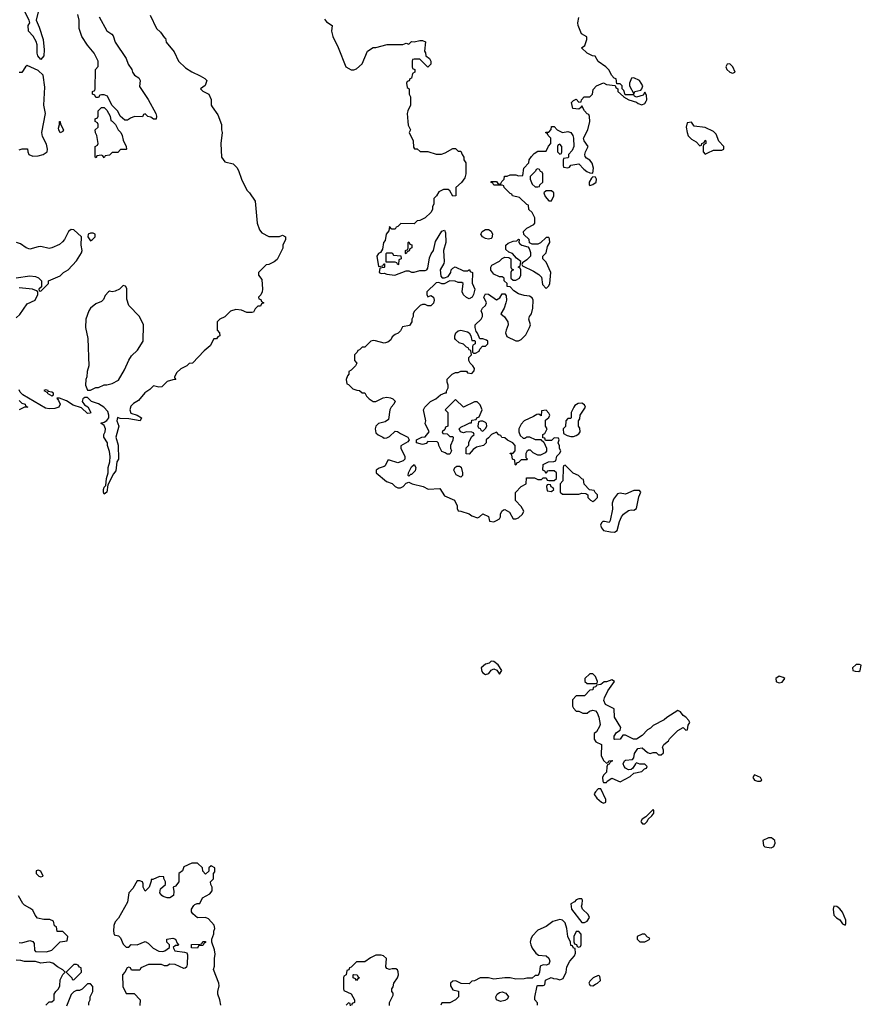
# Model space of a CAD drawing. Header units: inches. Extents: x 2348352 to 2479776, y 460422 to 613655.
# Tile 476 of 590: x 2451755 to 2457887, y 546576 to 553753. Entities that reach past the tile are written whole.
import ezdxf

# ---------------------------------------------------------------- set-up
doc = ezdxf.new("R2010")
doc.units = ezdxf.units.IN
doc.header["$MEASUREMENT"] = 0
doc.layers.add('C4554', color=7, linetype='Continuous')
doc.layers.add('C4555', color=7, linetype='Continuous')

msp = doc.modelspace()

# ---------------------------------------------------------------- linework, layer by layer
at = {"layer": 'C4554', "color": 4, "elevation": 44}
for points in [[(2455190, 549078), (2455176, 549064), (2455150, 549055.3), (2455118, 549030), (2455122, 549002), (2455130, 548991.3), (2455150, 548981), (2455172.5, 548987.5), (2455190, 549012), (2455210, 549022), (2455232, 549012), (2455250, 548982), (2455268, 549010), (2455242, 549050), (2455210, 549075.3)], [(2457873.2, 549053.2), (2457850, 549052.7), (2457824, 549030), (2457824.7, 549010), (2457843.5, 549003.5), (2457870, 549002.8), (2457879, 549010), (2457887.3, 549047.3)], [(2455930, 548986), (2455910, 548986), (2455874, 548950), (2455874, 548930), (2455890, 548914), (2455950, 548914), (2455962, 548918), (2455966, 548930), (2455950, 548966)], [(2457290, 548969.2), (2457264.7, 548950), (2457266, 548930), (2457270, 548927.3), (2457290, 548919.1), (2457310, 548925.5), (2457329, 548950), (2457318.4, 548958.4)], [(2456070, 548942), (2456030, 548928), (2456012.7, 548927.3), (2455990, 548908), (2455958, 548902), (2455954, 548890), (2455934, 548886), (2455931.1, 548868.9), (2455910, 548866), (2455870, 548826), (2455810, 548826), (2455783.6, 548796.4), (2455782, 548750), (2455790, 548734), (2455810, 548714), (2455830, 548714), (2455858, 548698), (2455890, 548698.8), (2455906.8, 548713.2), (2455930, 548720.7), (2455950, 548714.8), (2455961.6, 548701.6), (2455976, 548670), (2455983.6, 548616.4), (2455979.6, 548600.4), (2455958, 548562), (2455942, 548550), (2455942, 548510), (2455954, 548490), (2455994, 548470), (2455992, 548390), (2456010, 548354), (2456030, 548334), (2456042, 548338), (2456048.4, 548351.6), (2456070, 548354), (2456074, 548350), (2456058, 548342), (2456050, 548326), (2456038, 548322), (2456032.7, 548307.3), (2456031.6, 548268.4), (2456010, 548246), (2456002, 548230), (2456003.6, 548203.6), (2456010, 548194), (2456030, 548194), (2456036.4, 548203.6), (2456070, 548224.7), (2456130, 548198), (2456203.1, 548236.9), (2456230, 548262), (2456287.3, 548272.7), (2456307.3, 548292.7), (2456322, 548298), (2456326, 548310), (2456310, 548326), (2456272.7, 548327.3), (2456250, 548335.3), (2456242, 548330), (2456222.8, 548297.2), (2456211.3, 548288.7), (2456190, 548285.2), (2456170, 548297.2), (2456159.3, 548310), (2456153.2, 548330), (2456162, 548350), (2456170, 548356), (2456219, 548361), (2456230, 548374), (2456235.3, 548404.7), (2456258, 548442), (2456290, 548446), (2456330, 548411), (2456350, 548404.7), (2456370, 548411.3), (2456392, 548412), (2456410, 548394), (2456430, 548394), (2456446, 548410), (2456446, 548430), (2456438, 548450), (2456448.7, 548470), (2456482, 548498), (2456490, 548512), (2456550, 548572), (2456590, 548594), (2456610, 548574), (2456622, 548578), (2456626, 548610), (2456638, 548630), (2456630, 548646), (2456608, 548670), (2456590, 548682), (2456570, 548708.7), (2456550, 548719), (2456470, 548668), (2456450.9, 548649.1), (2456370, 548608), (2456350.9, 548589.1), (2456330, 548578), (2456290, 548535.3), (2456250, 548508), (2456228.4, 548508.4), (2456170, 548538), (2456150, 548538), (2456130, 548508), (2456090, 548506), (2456086, 548510), (2456086, 548530), (2456103.1, 548556.9), (2456130, 548574), (2456134.6, 548594.6), (2456088, 548670), (2456086, 548730), (2456022.5, 548762.5), (2456012, 548790), (2456016.2, 548810), (2456039.5, 548860.5), (2456088, 548930)], [(2457110, 548248.7), (2457100.7, 548239.3), (2457096, 548230), (2457110, 548211.3), (2457130, 548202.8), (2457150, 548202.8), (2457162, 548210), (2457153.2, 548230)], [(2455990, 548146), (2455970, 548146), (2455950, 548126), (2455942, 548110), (2455943.6, 548103.6), (2455959.6, 548079.6), (2455994, 548050), (2456010, 548042), (2456026, 548050), (2456026, 548070)], [(2456370, 547995.3), (2456318, 547942), (2456290, 547926), (2456282, 547910), (2456283.6, 547903.6), (2456292.7, 547892.7), (2456310, 547892), (2456328, 547910), (2456334, 547926), (2456362, 547950), (2456375.3, 547970), (2456375.3, 547990)], [(2457233.2, 547790), (2457210, 547789.6), (2457171, 547770), (2457174.4, 547734.4), (2457184.9, 547724.9), (2457230, 547717.1), (2457250, 547727.3), (2457259.7, 547750), (2457256.9, 547770)], [(2451890, 547555.3), (2451874, 547550), (2451874, 547530), (2451894, 547510), (2451910, 547506), (2451926, 547510), (2451910, 547546)], [(2455850, 547346), (2455830, 547346), (2455810, 547338), (2455796.9, 547323.1), (2455772, 547308), (2455776, 547270), (2455850, 547172), (2455870, 547172), (2455890, 547182), (2455908, 547210), (2455898, 547230), (2455855.3, 547270), (2455848.7, 547291.3), (2455854.6, 547305.4), (2455856.4, 547336.4)], [(2457687.9, 547292.1), (2457682.8, 547270), (2457686.4, 547226.4), (2457706.4, 547206.4), (2457731.3, 547191.3), (2457750, 547162), (2457770, 547154), (2457775.3, 547164.7), (2457775.1, 547190), (2457750, 547248), (2457732.1, 547272.1), (2457710, 547288.7)], [(2455830, 547106), (2455810, 547106), (2455792, 547070), (2455792.7, 547032.7), (2455798, 547018), (2455812.7, 547012.7), (2455818, 546998), (2455830, 546994), (2455842, 546998), (2455846, 547010), (2455847.3, 547087.3)], [(2453050, 546986), (2453007.3, 546987.3), (2453007.3, 547012.7), (2453070, 547014), (2453082, 547018), (2453090, 547034), (2453110, 547034), (2453110, 547026), (2453098, 547022), (2453090, 547006), (2453058, 547002)], [(2456310, 547088), (2456290, 547088), (2456254, 547070), (2456254, 547050), (2456272.7, 547032.7), (2456310, 547032), (2456330, 547042), (2456346, 547050), (2456342, 547062), (2456330, 547066)], [(2452170, 546866), (2452150, 546866), (2452094, 546810), (2452134, 546770), (2452138, 546758), (2452150, 546754), (2452206, 546810), (2452202, 546842), (2452190, 546846), (2452182, 546862)], [(2454210, 546748.7), (2454202, 546762), (2454186, 546770), (2454186, 546790), (2454190, 546794), (2454214, 546790), (2454218, 546778), (2454232, 546770), (2454218, 546762)], [(2455970, 546786), (2455934, 546770), (2455910, 546746), (2455902, 546730), (2455912.7, 546712.7), (2455930, 546712), (2455950, 546722), (2455966, 546730), (2455986, 546750), (2455982, 546782)], [(2455258, 546598), (2455230, 546608), (2455225.2, 546630), (2455234, 546650), (2455250, 546662.8), (2455270, 546667.3), (2455297.5, 546657.5), (2455316, 546630), (2455306.4, 546613.6), (2455290, 546604)]]:
    msp.add_lwpolyline(points, close=True, dxfattribs=at)
for points in [[(2453221.2, 546570), (2453213.2, 546610), (2453199.3, 546650), (2453199.3, 546670), (2453209.3, 546710), (2453206, 546730), (2453168, 546830), (2453174.6, 546854.6), (2453174, 546910), (2453178.6, 546941.4), (2453174.5, 546974.5), (2453154, 547030), (2453154, 547050), (2453169.2, 547090.8), (2453169.3, 547110), (2453176, 547130), (2453172.9, 547152.9), (2453130, 547199), (2453110, 547209), (2453050, 547206), (2453016.4, 547236.4), (2453008, 547250), (2453008, 547270), (2453022.7, 547297.3), (2453030, 547304.7), (2453048.9, 547311.1), (2453068, 547312), (2453086.6, 547353.4), (2453139.5, 547380.5), (2453156.5, 547403.5), (2453158, 547430), (2453148, 547450), (2453146, 547470), (2453166, 547490), (2453166, 547530), (2453178, 547542), (2453178, 547570), (2453150, 547586), (2453134, 547570), (2453132.7, 547547.3), (2453110, 547526), (2453090, 547546), (2453086, 547570), (2453050, 547606), (2453010, 547606), (2452950, 547578), (2452942, 547550), (2452914, 547530), (2452914, 547470), (2452890, 547438), (2452874, 547430), (2452878.8, 547398.8), (2452874.8, 547370), (2452850, 547352.7), (2452830, 547352.3), (2452801.6, 547361.6), (2452789.5, 547369.5), (2452776, 547390), (2452781.5, 547418.5), (2452818, 547450), (2452818, 547470), (2452806, 547494), (2452806, 547506), (2452772.7, 547507.3), (2452726, 547486), (2452714, 547486), (2452714, 547474), (2452698.8, 547430), (2452670, 547402), (2452654, 547430), (2452654, 547454), (2452648.7, 547468.7), (2452630, 547475.3), (2452610, 547475.3), (2452579.5, 547420.5), (2452551.3, 547390), (2452539.6, 547320.4), (2452475.5, 547204.5), (2452450, 547177.2), (2452440.5, 547150), (2452438.8, 547110), (2452443.6, 547083.6), (2452474.4, 547074.4), (2452490, 547062), (2452510, 547014), (2452530, 546994), (2452550, 546994), (2452568.4, 547011.6), (2452610, 547011), (2452670, 547034), (2452690, 547022), (2452726.4, 546986.4), (2452770, 546964.7), (2452798, 546962), (2452813.6, 546966.4), (2452846, 546990), (2452846, 547010), (2452826, 547030), (2452826, 547050), (2452870, 547058), (2452891.1, 547051.1), (2452902, 547022), (2452912, 547010), (2452910, 547006), (2452890, 547006), (2452874, 546990), (2452885.4, 546965.4), (2452956.9, 546956.9), (2452972, 546952), (2452978, 546938), (2452974.4, 546865.6), (2452970, 546846), (2452959.6, 546840.4), (2452950, 546838), (2452887.3, 546867.3), (2452850, 546868), (2452830, 546858), (2452810, 546858), (2452787.3, 546867.3), (2452692.7, 546867.3), (2452638, 546842), (2452630, 546826), (2452570, 546826), (2452562, 546842), (2452550, 546846), (2452538, 546842), (2452522, 546810), (2452504.7, 546790), (2452505.4, 546705.4), (2452530, 546654), (2452590, 546654), (2452632, 546610), (2452631.6, 546568.4)], [(2451750, 547026), (2451770, 547024.7), (2451830, 547042), (2451850, 547034), (2451859.6, 547019.6), (2451862, 546970), (2451870, 546962), (2451950, 546958), (2451990, 546972), (2452050, 547032), (2452102, 547038), (2452106, 547070), (2452070, 547106), (2452027.3, 547107.3), (2452022, 547142), (2452008.4, 547148.4), (2452002, 547182), (2451975.3, 547195.3), (2451930, 547195.3), (2451885.2, 547205.2), (2451866.6, 547226.6), (2451850, 547262), (2451830, 547278), (2451790, 547298), (2451778, 547310), (2451747.3, 547367.3)], [(2455528, 546570), (2455527.3, 546587.3), (2455508, 546610), (2455508.4, 546628.4), (2455526, 546710), (2455530, 546714), (2455570, 546714), (2455582, 546718), (2455587.3, 546752.7), (2455628.4, 546771.6), (2455643.6, 546763.6), (2455670, 546762), (2455690, 546754), (2455714.6, 546765.4), (2455738, 546810), (2455742, 546850), (2455764, 546890), (2455798, 546930), (2455806, 546950), (2455802, 546982), (2455790, 546986), (2455782, 547002), (2455770, 547006), (2455768, 547030), (2455748, 547070), (2455742, 547130), (2455728.7, 547170), (2455710, 547188.7), (2455690, 547195.3), (2455639.8, 547180.2), (2455590, 547144), (2455530, 547117.2), (2455488.1, 547071.9), (2455478.8, 547050), (2455474.8, 547030), (2455478.8, 547010), (2455490, 546984.7), (2455516, 546950), (2455534.4, 546934.4), (2455592, 546930), (2455610, 546912), (2455618, 546890), (2455611.6, 546868.4), (2455590, 546862), (2455570, 546864), (2455546.8, 546853.2), (2455542, 546810), (2455532.7, 546787.3), (2455510, 546786), (2455490, 546766), (2455450, 546768), (2455430, 546762), (2455370, 546759), (2455330, 546768.7), (2455290, 546768.7), (2455210, 546759.3), (2455170, 546769.2), (2455111.3, 546768.7), (2455070, 546748), (2455050, 546746), (2455030, 546726), (2454972.7, 546727.3), (2454932.7, 546747.3), (2454910, 546746), (2454894, 546730), (2454894, 546710), (2454910, 546682), (2454951.3, 546671.3), (2454952, 546630), (2454930, 546608), (2454890, 546588), (2454830, 546586), (2454824.7, 546570)], [(2451946, 546570), (2451970, 546594), (2451990, 546594), (2452006, 546610), (2452006, 546650), (2452018, 546670), (2452038, 546690), (2452048, 546710), (2452050, 546754), (2452070, 546794), (2452086, 546810), (2452068.4, 546828.4), (2452030, 546848.7), (2451996, 546876), (2451970, 546884), (2451910, 546875.3), (2451870, 546889), (2451790, 546889), (2451763.6, 546896.4), (2451730, 546898)], [(2454448.4, 546568.4), (2454448.7, 546590), (2454476.4, 546643.6), (2454476.4, 546656.4), (2454466, 546670), (2454466, 546690), (2454476.4, 546703.6), (2454482, 546730), (2454508.7, 546770), (2454514, 546790), (2454513.6, 546813.6), (2454508.4, 546828.4), (2454494.6, 546834.6), (2454470, 546835.3), (2454450, 546829), (2454430, 546838), (2454422, 546850), (2454428, 546910), (2454406, 546930), (2454390, 546935.3), (2454350, 546934), (2454310, 546915.3), (2454270, 546886), (2454210, 546886), (2454170, 546846), (2454158, 546842), (2454152.7, 546827.3), (2454138, 546822), (2454134, 546790), (2454118, 546782), (2454114, 546770), (2454114, 546690), (2454118, 546678), (2454170, 546652), (2454194, 546610), (2454194, 546590), (2454178, 546582), (2454172.7, 546567.3)], [(2452258, 546570), (2452258, 546590), (2452268, 546610), (2452268.4, 546631.6), (2452288, 546670), (2452287.3, 546707.3), (2452270, 546726), (2452250, 546726), (2452210, 546686), (2452190, 546678), (2452170, 546678), (2452150, 546668), (2452130, 546648), (2452096, 546564)], [(2454166, 546566), (2454162, 546582), (2454150, 546586), (2454134, 546570)]]:
    msp.add_lwpolyline(points, dxfattribs=at)
at = {"layer": 'C4555', "color": 4}
for points, elevation in [([(2452705.4, 553785.4), (2452752, 553690), (2452782, 553662), (2452810, 553622), (2452818, 553618), (2452822, 553590), (2452879.8, 553519.8), (2452912, 553450), (2452962, 553402), (2453010, 553372), (2453070, 553344.7), (2453104, 553324), (2453118, 553310), (2453106, 553274), (2453072, 553250), (2453090, 553232), (2453132, 553210), (2453151.1, 553171.1), (2453151.3, 553130), (2453156.9, 553116.9), (2453199.8, 553059.8), (2453224.7, 552990), (2453224.7, 552950), (2453231.3, 552930), (2453221, 552850), (2453224.7, 552750), (2453250, 552718), (2453310, 552702), (2453336.9, 552676.9), (2453350, 552654), (2453371.3, 552590), (2453411.1, 552511.1), (2453430, 552492), (2453470.8, 552430.8), (2453486, 552270), (2453502, 552222), (2453519.6, 552199.6), (2453570, 552172), (2453647.3, 552172.7), (2453670, 552182), (2453692, 552170), (2453692, 552150), (2453672, 552110), (2453671.6, 552088.4), (2453630, 552006), (2453610, 551988), (2453570, 551968), (2453550, 551966), (2453494, 551910), (2453494, 551890), (2453519.6, 551859.6), (2453524.7, 551790), (2453522, 551770), (2453512, 551748), (2453494, 551730), (2453498, 551718), (2453512.7, 551712.7), (2453518, 551698), (2453534, 551690), (2453518, 551682), (2453510, 551666), (2453490, 551666), (2453470, 551646), (2453458, 551622), (2453450, 551618), (2453410, 551618), (2453370, 551635.3), (2453330, 551642), (2453290, 551628), (2453250, 551588), (2453214, 551570), (2453194, 551550), (2453194, 551490), (2453211.3, 551471.3), (2453214, 551450), (2453198, 551442), (2453190, 551426), (2453170, 551426), (2453143.6, 551376.4), (2453099.6, 551340.4), (2453014, 551250), (2452990, 551246), (2452974, 551230), (2452930, 551208), (2452899.6, 551180.4), (2452882, 551150), (2452882, 551142), (2452892, 551130), (2452871.6, 551128.4), (2452830, 551115.3), (2452790, 551077.2), (2452770, 551074), (2452730, 551084), (2452702.4, 551057.6), (2452666.3, 551033.7), (2452621.7, 550978.3), (2452584.7, 550955.3), (2452564.2, 550935.8), (2452557.1, 550910), (2452565.7, 550885.7), (2452611.3, 550870), (2452642.8, 550850), (2452632, 550830), (2452550, 550844.2), (2452486.8, 550846.8), (2452466.9, 550853.1), (2452462.4, 550830), (2452477.3, 550790), (2452456.3, 550710), (2452472.4, 550652.4), (2452474.9, 550550), (2452462.8, 550530), (2452455.3, 550464.7), (2452437.5, 550442.5), (2452396.9, 550363.1), (2452390.4, 550309.6), (2452370, 550295.3), (2452364.5, 550310), (2452364.5, 550330), (2452370, 550344.7), (2452383.1, 550356.9), (2452387, 550410), (2452399.5, 550450), (2452399.6, 550490), (2452412.7, 550530), (2452414.5, 550570), (2452410, 550606), (2452395.3, 550650), (2452395.3, 550670), (2452368.7, 550710), (2452368, 550730), (2452379, 550750), (2452381.2, 550770), (2452370, 550795.3), (2452347.3, 550812.7), (2452370, 550818.8), (2452390, 550832.2), (2452404, 550850), (2452404.7, 550870), (2452396.8, 550896.8), (2452368.4, 550928.5), (2452330, 550953.2), (2452279, 550970), (2452250, 550999), (2452230, 550999.3), (2452216, 550990), (2452210.8, 550970), (2452226.2, 550946.2), (2452252, 550932), (2452272.4, 550890), (2452270, 550885.2), (2452250, 550883.6), (2452204.4, 550924.4), (2452144.7, 550944.7), (2452095.3, 550975.3), (2452044.9, 550995.1), (2452026.4, 550993.6), (2452038.5, 550978.5), (2452051, 550950), (2452041, 550930), (2452010, 550918.4), (2451970, 550915.6), (2451942.4, 550922.4), (2451778, 551018), (2451758, 551038), (2451750, 551055.3)], 36), ([(2451894.8, 553830), (2451876, 553750), (2451898, 553698), (2451924.9, 553610), (2451933, 553533), (2451930.4, 553489.7), (2451910, 553464), (2451888.2, 553490), (2451883.5, 553510), (2451882.9, 553570), (2451874.9, 553594.9), (2451852.7, 553632.7), (2451819.3, 553670), (2451817.2, 553710), (2451828.7, 553730), (2451824, 553750), (2451784.1, 553824.1)], 32), ([(2452333.7, 553773.7), (2452390, 553671.3), (2452426.8, 553646.8), (2452435.3, 553635.3), (2452451.3, 553590), (2452530.9, 553470.9), (2452546, 553430), (2452571.3, 553390), (2452578, 553370), (2452592, 553350), (2452622, 553330), (2452634, 553310), (2452627.1, 553267.1), (2452690.4, 553170.4), (2452746, 553070), (2452751.1, 553048.9), (2452750, 553028), (2452729.2, 553029.2), (2452710, 553042), (2452688.4, 553048.4), (2452670, 553066), (2452658, 553062), (2452650, 553046), (2452592.7, 553047.3), (2452563.6, 553036.4), (2452539.6, 553020.4), (2452520.4, 553020.4), (2452486, 553050), (2452470, 553086), (2452426, 553130), (2452394.6, 553194.6), (2452370, 553206), (2452350, 553206), (2452338, 553202), (2452330, 553186), (2452310, 553186), (2452302, 553202), (2452286, 553210), (2452286, 553230), (2452302, 553238), (2452306, 553250), (2452308, 553390), (2452327.3, 553412.7), (2452328, 553450), (2452298, 553510), (2452250, 553568), (2452208.7, 553630), (2452188.7, 553690), (2452188, 553750), (2452178, 553790)], 32), ([(2453976.8, 553756.8), (2453990, 553738), (2454031, 553710), (2454026.8, 553670), (2454037.3, 553630), (2454074.8, 553550), (2454131.3, 553410), (2454170, 553386.8), (2454190, 553386.8), (2454210, 553396), (2454250, 553431.3), (2454290, 553524.7), (2454330, 553551), (2454350, 553551.3), (2454431.6, 553571.6), (2454547.3, 553572.7), (2454570, 553582), (2454590, 553574), (2454610, 553594), (2454630, 553592), (2454670, 553602), (2454690, 553602), (2454710.9, 553590.9), (2454703.6, 553523.6), (2454711.6, 553511.6), (2454714, 553490), (2454742, 553470), (2454751.1, 553451.1), (2454751.3, 553430), (2454730, 553406), (2454670, 553466), (2454630, 553466), (2454618, 553462), (2454614, 553450), (2454614, 553410), (2454618, 553398), (2454634, 553390), (2454634, 553370), (2454618, 553362), (2454610, 553326), (2454598, 553322), (2454592.7, 553307.3), (2454578, 553302), (2454574, 553290), (2454578, 553258), (2454594, 553250), (2454594, 553210), (2454602, 553190), (2454602, 553130), (2454582, 553090), (2454578, 553070), (2454582, 553010), (2454585.4, 552985.4), (2454602, 552950), (2454592, 552930), (2454621, 552870), (2454623.6, 552823.6), (2454632.7, 552812.7), (2454651.6, 552811.6), (2454672.7, 552792.7), (2454730, 552792), (2454790, 552772), (2454827.3, 552772.7), (2454856.4, 552783.6), (2454910, 552814), (2454930, 552814), (2454950, 552794), (2454970, 552794), (2454978, 552770), (2454991, 552750), (2454991.3, 552731.3), (2455004.7, 552710), (2455006, 552630), (2454998.8, 552601.2), (2454974.4, 552565.6), (2454932, 552530), (2454932, 552470), (2454910, 552468), (2454890, 552506), (2454876.4, 552516.4), (2454843.6, 552516.4), (2454810, 552498), (2454791.1, 552468.9), (2454772, 552450), (2454772, 552410), (2454762, 552390), (2454762, 552370), (2454751.1, 552348.9), (2454710, 552308), (2454671.6, 552288.4), (2454650, 552286), (2454630, 552266), (2454532.7, 552267.3), (2454510, 552246), (2454498, 552242), (2454490, 552226), (2454467.3, 552227.3), (2454450, 552246), (2454445.4, 552214.6), (2454424.7, 552190), (2454416.9, 552143.1), (2454406.8, 552130), (2454398.8, 552081.2), (2454384.7, 552055.3), (2454370, 552048), (2454358, 552030), (2454370, 551954), (2454402, 551958), (2454407.3, 551972.7), (2454414, 551974), (2454414, 551950), (2454410, 551946), (2454378, 551942), (2454374, 551910), (2454390, 551902), (2454410, 551904.7), (2454430, 551898), (2454488.4, 551891.6), (2454570, 551922), (2454590, 551922), (2454610, 551912), (2454630, 551912), (2454670, 551924), (2454710, 551924.9), (2454722, 551930), (2454730, 551942), (2454741.5, 552018.5), (2454753, 552047), (2454770, 552072), (2454784.2, 552135.8), (2454830, 552211.3), (2454850, 552218), (2454858.5, 552198.5), (2454859.5, 552130), (2454843.1, 552070), (2454848, 551990), (2454844.9, 551975.1), (2454818, 551930), (2454823.6, 551883.6), (2454832.7, 551872.7), (2454850, 551872), (2454878, 551882), (2454895.3, 551910), (2454898, 551930), (2454910, 551942), (2454928.9, 551951.1), (2454990, 551922), (2455018, 551922), (2455032, 551932), (2455038, 551918), (2455054, 551910), (2455052.7, 551832.7), (2455072, 551790), (2455062, 551750), (2455052, 551730), (2455030, 551718), (2455010, 551728), (2454990, 551748), (2454978, 551770), (2454986, 551830), (2454976.4, 551836.4), (2454950, 551838), (2454928.4, 551848.4), (2454890, 551848.7), (2454848.4, 551828.4), (2454830, 551828), (2454810, 551838), (2454790, 551835.3), (2454722, 551770), (2454722, 551750), (2454730, 551734), (2454750, 551742), (2454771.3, 551731.3), (2454776, 551710), (2454770, 551688), (2454750, 551668), (2454730, 551668), (2454710, 551678), (2454690, 551678), (2454674, 551670), (2454630, 551626), (2454622, 551610), (2454622, 551590), (2454612, 551570), (2454612, 551550), (2454596, 551524), (2454544.7, 551515.3), (2454530, 551486), (2454512.7, 551467.3), (2454490, 551458), (2454470, 551442), (2454459.9, 551420.1), (2454438.5, 551401.5), (2454410, 551396.2), (2454346.4, 551413.6), (2454330, 551415.3), (2454314, 551410), (2454270, 551366), (2454250, 551366), (2454230, 551346), (2454218, 551342), (2454214, 551330), (2454194, 551310), (2454194, 551270), (2454212, 551250), (2454202, 551230), (2454170, 551198), (2454154, 551190), (2454154, 551170), (2454143.6, 551156.4), (2454134, 551130), (2454138, 551098), (2454150, 551094), (2454183.6, 551063.6), (2454212.7, 551052.7), (2454231.6, 551051.6), (2454250, 551034), (2454270, 551034), (2454282.8, 551010), (2454301.6, 550990), (2454330, 550970.4), (2454350, 550970.7), (2454403.2, 550996.8), (2454430, 551001), (2454457.3, 550997.3), (2454474, 550990), (2454491.6, 550971.6), (2454482, 550950), (2454462, 550930), (2454451.3, 550910), (2454442, 550838), (2454419.1, 550820.9), (2454370, 550809), (2454351, 550790), (2454344, 550770), (2454350, 550742), (2454366.4, 550726.4), (2454402, 550710), (2454410, 550702), (2454430, 550704.7), (2454450, 550716), (2454490, 550754), (2454507.3, 550752.7), (2454530, 550736), (2454582, 550710), (2454594, 550690), (2454583.6, 550676.4), (2454532.7, 550647.3), (2454532, 550630), (2454562, 550570), (2454562, 550550), (2454550, 550538), (2454510, 550522), (2454450, 550542), (2454438, 550542), (2454418, 550502), (2454410, 550495.3), (2454375.3, 550484.7), (2454352, 550470), (2454352, 550450), (2454426.8, 550386.8), (2454470, 550372), (2454491.1, 550351.1), (2454510, 550342), (2454530, 550342), (2454548.9, 550351.1), (2454570, 550374), (2454590, 550382), (2454614, 550370), (2454694, 550350), (2454731.6, 550331.6), (2454816.9, 550336.9), (2454850, 550282), (2454922, 550250), (2454942, 550210), (2454942, 550190), (2454950, 550174), (2454970, 550172), (2455030, 550151.3), (2455050, 550138), (2455090, 550122), (2455106, 550130), (2455130, 550152), (2455171.1, 550131.1), (2455178, 550098), (2455210, 550094), (2455230, 550102), (2455250, 550114), (2455258, 550130), (2455258, 550150), (2455268, 550172), (2455280.4, 550179.6), (2455290, 550182), (2455323.6, 550163.6), (2455350, 550114), (2455370, 550114), (2455390, 550122), (2455418, 550150), (2455428, 550170), (2455410, 550206), (2455368.4, 550248.4), (2455367.3, 550307.3), (2455408.9, 550351.1), (2455446, 550370), (2455447.3, 550412.7), (2455507.3, 550412.7), (2455530, 550402), (2455558, 550402), (2455570, 550414), (2455590, 550414), (2455598, 550398), (2455610, 550394), (2455650, 550394), (2455666, 550410), (2455666, 550450), (2455650, 550466), (2455610, 550466), (2455598, 550462), (2455590, 550446), (2455582, 550462), (2455566, 550470), (2455568.7, 550511.3), (2455608.4, 550531.6), (2455647.3, 550532.7), (2455662, 550538), (2455668.4, 550571.6), (2455690, 550594), (2455698, 550610), (2455688.4, 550628.4), (2455687.3, 550647.3), (2455678, 550670), (2455686, 550690), (2455682, 550702), (2455650, 550706), (2455630, 550686), (2455586, 550686), (2455582, 550702), (2455566, 550706), (2455566, 550730), (2455582, 550738), (2455598, 550770), (2455586, 550790), (2455586, 550834), (2455610, 550854), (2455618, 550870), (2455610, 550886), (2455590, 550906), (2455558, 550902), (2455554, 550866), (2455538, 550878), (2455523.6, 550876.4), (2455499.6, 550860.4), (2455431.6, 550828.4), (2455410, 550806), (2455392, 550770), (2455392, 550750), (2455402, 550722), (2455423.6, 550703.6), (2455436.4, 550703.6), (2455450, 550712), (2455470, 550712), (2455510, 550694), (2455554, 550694), (2455554, 550690), (2455574, 550674), (2455594, 550630), (2455592.7, 550607.3), (2455583.6, 550596.4), (2455550, 550578), (2455530, 550578), (2455496.4, 550596.4), (2455476.4, 550616.4), (2455463.6, 550616.4), (2455450, 550606), (2455442, 550590), (2455442, 550562), (2455454, 550550), (2455450, 550546), (2455410, 550546), (2455390, 550526), (2455378, 550522), (2455370, 550506), (2455366, 550510), (2455362, 550542), (2455346, 550550), (2455342, 550582), (2455328, 550590), (2455330, 550594), (2455350, 550594), (2455366, 550610), (2455366, 550650), (2455348.4, 550668.4), (2455308.4, 550688.4), (2455290, 550706), (2455267.3, 550707.3), (2455262, 550722), (2455247.3, 550727.3), (2455230, 550746), (2455194, 550730), (2455170, 550706), (2455154, 550690), (2455154, 550670), (2455134, 550650), (2455083.6, 550636.4), (2455059.6, 550620.4), (2455030, 550586), (2455008.4, 550588.4), (2455008.4, 550631.6), (2455027.3, 550652.7), (2455028.4, 550671.6), (2455047.3, 550712.7), (2455066, 550730), (2455062, 550742), (2455050, 550746), (2455010, 550748), (2454990, 550742), (2454968, 550748), (2454958, 550770), (2454970, 550782), (2455010, 550802), (2455034, 550814), (2455046, 550814), (2455050, 550834), (2455082, 550838), (2455086, 550850), (2455102, 550858), (2455126, 550910), (2455110, 550946), (2455087.3, 550967.3), (2455070, 550968), (2454988, 550928), (2454930, 550986), (2454854, 550910), (2454874, 550890), (2454874, 550790), (2454858, 550782), (2454852.7, 550767.3), (2454834, 550750), (2454838, 550738), (2454870, 550734), (2454890, 550714), (2454910, 550714), (2454914, 550710), (2454911.6, 550688.4), (2454894, 550650), (2454894, 550630), (2454902, 550610), (2454890, 550586), (2454870, 550586), (2454856.4, 550596.4), (2454830, 550606), (2454808.4, 550648.4), (2454807.3, 550667.3), (2454796.4, 550676.4), (2454730, 550678), (2454716, 550664), (2454690, 550658), (2454646, 550670), (2454646, 550690), (2454686, 550710), (2454710, 550712), (2454738, 550750), (2454709.1, 550809.1), (2454714, 550830), (2454698, 550910), (2454708, 550930), (2454748.7, 550971.3), (2454786, 550990), (2454820.4, 551019.6), (2454854, 551034), (2454866, 551034), (2454866, 551046), (2454878, 551070), (2454878, 551090), (2454868.7, 551110), (2454870, 551134), (2454906, 551170), (2454930, 551182), (2454950, 551182), (2454970, 551192), (2455010, 551192), (2455018, 551178), (2455050, 551174), (2455067.3, 551192.7), (2455068, 551210), (2455058, 551230), (2455038, 551250), (2455028, 551270), (2455028.4, 551291.6), (2455046, 551310), (2455042, 551342), (2455030, 551346), (2455022, 551362), (2455010, 551366), (2454988.9, 551388.9), (2454957.2, 551397.2), (2454930, 551422), (2454925.2, 551430), (2454925.2, 551450), (2454934, 551470), (2454950, 551486), (2454970, 551491.3), (2455018.8, 551478.8), (2455031.1, 551471.1), (2455042, 551450), (2455050, 551414), (2455070, 551414), (2455074, 551410), (2455074, 551390), (2455058, 551382), (2455054, 551370), (2455054, 551330), (2455062, 551322), (2455076.4, 551323.6), (2455102, 551338), (2455107.3, 551352.7), (2455127.3, 551372.7), (2455150, 551374), (2455166, 551390), (2455166, 551410), (2455156.4, 551416.4), (2455130, 551428), (2455107.3, 551427.3), (2455090, 551468), (2455080.1, 551480.1), (2455072.7, 551510), (2455074, 551530), (2455118, 551570), (2455128, 551590), (2455127.3, 551607.3), (2455118, 551630), (2455128, 551650), (2455148, 551670), (2455155.3, 551690), (2455138, 551730), (2455146, 551750), (2455150, 551754), (2455170, 551752), (2455230, 551712), (2455254.6, 551725.4), (2455270, 551754), (2455290, 551754), (2455299.6, 551739.6), (2455302, 551710), (2455298, 551690), (2455284.7, 551650), (2455262, 551610), (2455286.4, 551586.4), (2455311.3, 551550), (2455314.8, 551530), (2455298.8, 551490), (2455296, 551470), (2455304.7, 551444.7), (2455370, 551411.3), (2455390, 551412), (2455410, 551422), (2455444, 551456), (2455469, 551510), (2455478, 551530), (2455464, 551570), (2455469.3, 551590.7), (2455484, 551610), (2455494, 551650), (2455495.3, 551710), (2455490, 551726), (2455470, 551738), (2455430, 551742), (2455390, 551755.3), (2455356.4, 551776.4), (2455330, 551806), (2455307.3, 551807.3), (2455306, 551830), (2455286, 551850), (2455286, 551870), (2455270, 551878), (2455250, 551878), (2455210, 551898), (2455188.4, 551928.4), (2455188, 551950), (2455196.4, 551963.6), (2455250, 551992), (2455270, 552012), (2455290, 552022), (2455319.6, 552019.6), (2455334, 552010), (2455334, 551950), (2455338, 551938), (2455354, 551930), (2455338, 551922), (2455334, 551910), (2455334, 551870), (2455350, 551854), (2455370, 551854), (2455398, 551870), (2455406, 551890), (2455406, 551930), (2455402, 551942), (2455386, 551950), (2455402, 551958), (2455406, 551990), (2455375.3, 552015.3), (2455346, 552050), (2455318, 552058), (2455298, 552078), (2455298, 552110), (2455314.6, 552125.4), (2455350, 552138), (2455378, 552142), (2455390, 552154), (2455394, 552150), (2455392, 552130), (2455399.6, 552119.6), (2455414, 552110), (2455456.9, 552096.9), (2455466.4, 552086.4), (2455477.3, 552057.3), (2455476, 552030), (2455450, 552002), (2455418, 551982), (2455414, 551970), (2455418, 551958), (2455499.8, 551919.8), (2455536.9, 551896.9), (2455556, 551876), (2455563.6, 551823.6), (2455590, 551794), (2455610, 551814), (2455618, 551830), (2455626, 551910), (2455590, 551986), (2455568, 552010), (2455568, 552030), (2455590, 552054), (2455600.4, 552099.6), (2455618, 552130), (2455616.4, 552156.4), (2455610, 552166), (2455590, 552166), (2455550, 552126), (2455530, 552118), (2455490, 552118), (2455470, 552126), (2455468, 552150), (2455427.3, 552187.3), (2455426, 552210), (2455450, 552234), (2455500.4, 552259.6), (2455508, 552270), (2455508, 552310), (2455488.4, 552348.4), (2455466, 552370), (2455462, 552402), (2455450, 552406), (2455396.4, 552456.4), (2455346, 552470), (2455342, 552482), (2455330, 552486), (2455286, 552530), (2455282, 552542), (2455270, 552546), (2455210, 552546), (2455202, 552562), (2455188, 552570), (2455190, 552574), (2455230, 552574), (2455238, 552558), (2455250, 552554), (2455262, 552558), (2455267.3, 552572.7), (2455286, 552590), (2455288.4, 552611.6), (2455307.3, 552612.7), (2455330, 552622), (2455370, 552622), (2455390, 552614), (2455422, 552618), (2455428, 552670), (2455466, 552710), (2455468.4, 552731.6), (2455483.1, 552756.9), (2455503.1, 552776.9), (2455530, 552794), (2455590, 552794), (2455608.4, 552831.6), (2455626, 552850), (2455626, 552890), (2455606, 552910), (2455602, 552922), (2455586, 552930), (2455590, 552934), (2455610, 552934), (2455627.3, 552952.7), (2455630, 552974), (2455650, 552974), (2455671.6, 552951.6), (2455710, 552932), (2455750, 552938), (2455770, 552931.3), (2455784.7, 552910), (2455791.3, 552890), (2455792, 552830), (2455779.6, 552800.4), (2455754, 552770), (2455754, 552750), (2455750, 552746), (2455718, 552742), (2455714, 552730), (2455714, 552690), (2455718, 552678), (2455750, 552674), (2455762, 552678), (2455770, 552694), (2455830, 552702), (2455864.9, 552664.9), (2455887.5, 552647.5), (2455910, 552636), (2455930, 552634), (2455937.2, 552670), (2455926.8, 552706.8), (2455909, 552730), (2455884.8, 552744.8), (2455876.5, 552756.5), (2455873.2, 552770), (2455877.2, 552790), (2455898, 552830), (2455868, 552870), (2455862, 552890), (2455895.3, 552950), (2455908.7, 553010), (2455908, 553048), (2455902, 553062), (2455890, 553066), (2455870, 553088), (2455850, 553126), (2455842, 553110), (2455830, 553102), (2455786, 553106), (2455775.3, 553150), (2455790, 553164.7), (2455810, 553174), (2455830, 553152), (2455846, 553154), (2455848, 553170), (2455869.1, 553190.9), (2455910, 553192), (2455928, 553210), (2455934.6, 553245.4), (2455958, 553270), (2456010, 553292), (2456030, 553282), (2456094, 553274), (2456098, 553258), (2456114, 553250), (2456114, 553230), (2456154, 553194), (2456154, 553190), (2456194, 553170), (2456250, 553152), (2456262, 553142), (2456287.3, 553132.7), (2456310, 553142), (2456320.2, 553159.8), (2456324, 553170), (2456322, 553202), (2456310, 553226), (2456297.3, 553202.7), (2456250, 553188), (2456235.3, 553195.3), (2456230, 553206), (2456166, 553206), (2456156.4, 553236.4), (2456146, 553250), (2456146, 553270), (2456130, 553286), (2456106, 553286), (2456102, 553322), (2456087.3, 553327.3), (2456066, 553350), (2456050, 553386), (2456026, 553410), (2455970, 553448), (2455948, 553488), (2455928.9, 553488.9), (2455889.1, 553509.1), (2455848.4, 553548.4), (2455874, 553566), (2455888, 553610), (2455887.3, 553627.3), (2455849.1, 553649.1), (2455824, 553710), (2455822, 553730), (2455828, 553770)], 44), ([(2451750, 552804.7), (2451772.7, 552812.7), (2451812.7, 552812.7), (2451814, 552790), (2451822, 552770), (2451850, 552758), (2451890, 552761), (2451926, 552770), (2451954, 552790), (2451957.2, 552810), (2451950, 552846), (2451921.2, 552901.2), (2451917.2, 552930), (2451942.9, 553070), (2451931.3, 553130), (2451938, 553262), (2451925.1, 553350), (2451890, 553382), (2451810, 553419), (2451798, 553410), (2451770, 553368.7), (2451750, 553368)], 36), ([(2451730, 551871), (2451830, 551886), (2451870, 551881), (2451890.9, 551870.9), (2451914, 551850), (2451914, 551806), (2451894, 551790), (2451898, 551778), (2451910, 551774), (2451966, 551830), (2451966, 551850), (2452050, 551886.8), (2452074, 551910), (2452109, 551930), (2452170, 551996), (2452206.5, 552053.5), (2452209.6, 552070.4), (2452203.5, 552110), (2452206, 552170), (2452150, 552221.2), (2452130, 552224), (2452111.3, 552210), (2452082, 552150), (2452066.4, 552133.6), (2452046, 552114), (2451990, 552089.2), (2451970, 552085.2), (2451910, 552099.3), (2451890, 552098), (2451830, 552080.9), (2451802, 552090), (2451760.2, 552120.2), (2451731.6, 552128.4)], 36), ([(2451730, 551581), (2451756.6, 551603.4), (2451810, 551682.8), (2451868, 551710), (2451888, 551750), (2451886, 551770), (2451878, 551778), (2451848.7, 551788.7), (2451750, 551798)], 36), ([(2451750, 550978), (2451770, 550958), (2451794, 550950), (2451798, 550938), (2451814, 550930), (2451790, 550928), (2451750, 550909)], 36)]:
    msp.add_lwpolyline(points, dxfattribs=dict(at, elevation=elevation))
for points, elevation in [([(2456930, 553432.3), (2456910, 553429), (2456900.5, 553410), (2456908, 553390), (2456930, 553370.7), (2456950, 553364), (2456968, 553370), (2456951.8, 553410)], 44), ([(2456230, 553328.7), (2456212, 553328), (2456198, 553290), (2456198, 553270), (2456230, 553214), (2456238, 553230), (2456280.2, 553239.8), (2456289, 553250), (2456295.3, 553270), (2456270, 553309)], 44), ([(2452370, 552746), (2452362, 552762), (2452350, 552766), (2452318, 552762), (2452312.7, 552747.3), (2452306, 552750), (2452306, 552830), (2452322, 552838), (2452326, 552850), (2452318, 552910), (2452308.4, 552928.4), (2452306, 552950), (2452326, 552970), (2452326, 552990), (2452322, 553002), (2452306, 553010), (2452306, 553030), (2452322, 553038), (2452326, 553050), (2452326, 553090), (2452350, 553114), (2452370, 553114), (2452390, 553094), (2452414, 553050), (2452418, 553018), (2452430, 553014), (2452454, 552990), (2452472, 552950), (2452491.3, 552931.3), (2452502, 552910), (2452510, 552874), (2452532, 552830), (2452534, 552810), (2452530, 552806), (2452490, 552806), (2452470, 552786), (2452430, 552786), (2452410, 552766), (2452378, 552762)], 32), ([(2452050, 552928), (2452039, 552950), (2452038, 552962), (2452046, 552990), (2452046, 553010), (2452050, 553012), (2452051.3, 552991.3), (2452074.8, 552950), (2452070, 552938)], 32), ([(2456650, 553006), (2456618, 553002), (2456612, 552970), (2456618, 552930), (2456626.4, 552906.4), (2456650, 552882), (2456683.6, 552863.6), (2456710, 552834), (2456722, 552838), (2456726, 552850), (2456742, 552858), (2456750, 552874), (2456754, 552870), (2456754, 552850), (2456738, 552842), (2456734, 552830), (2456734, 552790), (2456750, 552774), (2456770, 552782), (2456810, 552802), (2456870, 552802), (2456886, 552810), (2456886, 552830), (2456848.4, 552868.4), (2456830, 552918), (2456810, 552938), (2456750, 552968), (2456670, 552978)], 44), ([(2455690, 552846), (2455678, 552842), (2455674, 552830), (2455674, 552790), (2455690, 552774), (2455702, 552778), (2455706, 552790), (2455706, 552830)], 44), ([(2455530, 552666), (2455518, 552662), (2455514, 552650), (2455474, 552610), (2455474, 552590), (2455490, 552554), (2455510, 552534), (2455530, 552534), (2455542, 552538), (2455546, 552550), (2455566, 552570), (2455566, 552630), (2455562, 552642), (2455550, 552646), (2455542, 552662)], 44), ([(2455930, 552608), (2455922, 552598), (2455904.7, 552570), (2455904.7, 552550), (2455910, 552544.7), (2455930, 552551.3), (2455955.3, 552570), (2455958, 552590), (2455950, 552606)], 44), ([(2455630, 552506), (2455590, 552506), (2455574, 552490), (2455583.6, 552463.6), (2455610, 552434), (2455630, 552434), (2455646, 552470), (2455646, 552490)], 44), ([(2452290, 552198), (2452270, 552198), (2452254, 552190), (2452252, 552170), (2452270, 552142), (2452286, 552150), (2452306, 552170), (2452306, 552190)], 36), ([(2455170, 552154), (2455150, 552157.2), (2455128, 552170), (2455114, 552190), (2455124, 552210), (2455150, 552222.8), (2455170, 552222.8), (2455190.6, 552210.6), (2455201, 552190), (2455196, 552164), (2455190, 552158)], 44), ([(2454570, 552046), (2454566, 552050), (2454566, 552070), (2454582, 552078), (2454586, 552090), (2454586, 552130), (2454590, 552134), (2454598, 552118), (2454611.6, 552111.6), (2454612, 552090), (2454598, 552082), (2454592.7, 552067.3), (2454578, 552062)], 44), ([(2454510, 551966), (2454502, 551982), (2454490, 551986), (2454426, 551986), (2454426, 552050), (2454430, 552054), (2454470, 552054), (2454478, 552038), (2454532.7, 552032.7), (2454534, 552010), (2454518, 552002), (2454514, 551970)], 44), ([(2452510, 551815.3), (2452482, 551790), (2452450, 551775.3), (2452430, 551768.7), (2452410, 551775.3), (2452402, 551770), (2452376.9, 551743.1), (2452365.4, 551714.6), (2452350, 551698), (2452310, 551682), (2452271.3, 551650), (2452258, 551630), (2452238, 551570), (2452234.8, 551510), (2452250.9, 551429.1), (2452258, 551230), (2452246, 551190), (2452244.7, 551150), (2452238, 551130), (2452234, 551090), (2452250, 551054), (2452270, 551054), (2452290, 551062), (2452310, 551072), (2452330, 551072), (2452370, 551091.3), (2452390, 551091.3), (2452430, 551102), (2452474.6, 551125.4), (2452518, 551202), (2452549.1, 551270.9), (2452570, 551302), (2452614.6, 551345.4), (2452655.3, 551410), (2452658, 551530), (2452628, 551590), (2452549.1, 551669.1), (2452536.4, 551716.4), (2452534.6, 551794.6), (2452526, 551810)], 36), ([(2451944, 551056), (2451932, 551050), (2451956.9, 551036.9), (2451956, 551030), (2451990, 551011.3), (2452002, 551018), (2452001.2, 551030), (2451990, 551038), (2451963.1, 551043.1), (2451962, 551050)], 36), ([(2455850, 550958), (2455823.6, 550956.4), (2455799.6, 550940.4), (2455792, 550930), (2455774, 550890), (2455774, 550850), (2455770, 550846), (2455750, 550846), (2455734, 550830), (2455731.6, 550788.4), (2455714, 550770), (2455718, 550738), (2455743.6, 550723.6), (2455770, 550714), (2455790, 550714), (2455810, 550722), (2455830, 550734), (2455838, 550750), (2455836.4, 550776.4), (2455826, 550790), (2455826, 550830), (2455836.4, 550843.6), (2455838, 550870), (2455878, 550930), (2455870, 550946)], 44), ([(2455130, 550828), (2455112.7, 550827.3), (2455098, 550822), (2455094, 550790), (2455098, 550778), (2455110, 550774), (2455118, 550758), (2455130, 550754), (2455150, 550774), (2455158, 550790), (2455155.3, 550810), (2455150, 550818)], 44), ([(2454590, 550426), (2454586, 550430), (2454588, 550450), (2454610, 550494), (2454630, 550512), (2454642, 550490), (2454636, 550464), (2454610, 550438), (2454602, 550438)], 44), ([(2454970, 550418), (2454936.4, 550436.4), (2454918, 550470), (2454926, 550490), (2454940.4, 550499.6), (2454959.6, 550499.6), (2454971.6, 550491.6), (2454982, 550450), (2454982, 550430)], 44), ([(2455730, 550506), (2455718, 550502), (2455714, 550490), (2455712.7, 550392.7), (2455694, 550370), (2455694, 550310), (2455710, 550294), (2455830, 550294), (2455850, 550302), (2455879.6, 550299.6), (2455894, 550290), (2455894, 550270), (2455914, 550250), (2455930, 550242), (2455946, 550250), (2455966, 550270), (2455966, 550290), (2455947.3, 550307.3), (2455942, 550322), (2455907.3, 550327.3), (2455868.4, 550368.4), (2455862, 550402), (2455850, 550406), (2455826, 550430), (2455787.3, 550447.3)], 44), ([(2455610, 550366), (2455598, 550362), (2455594, 550350), (2455598, 550318), (2455630, 550314), (2455646, 550330), (2455642, 550342), (2455627.3, 550347.3), (2455622, 550362)], 44), ([(2456270, 550322), (2456230, 550322), (2456170, 550295.3), (2456130, 550302), (2456110, 550298), (2456082, 550258), (2456071.3, 550230), (2456074.4, 550185.6), (2456058, 550102), (2456050, 550088.7), (2456016.5, 550096.5), (2456004.9, 550095.1), (2455994.4, 550085.6), (2455988, 550070), (2455994.8, 550050), (2456010, 550031), (2456059.6, 550019.6), (2456090, 550018), (2456109, 550031), (2456125.4, 550094.6), (2456139.5, 550130), (2456154.5, 550150), (2456190, 550175.5), (2456210, 550180.7), (2456230, 550178), (2456248.9, 550191.1), (2456265.2, 550274.8), (2456282, 550310)], 44)]:
    msp.add_lwpolyline(points, close=True, dxfattribs=dict(at, elevation=elevation))

doc.saveas('drawing.dxf')
